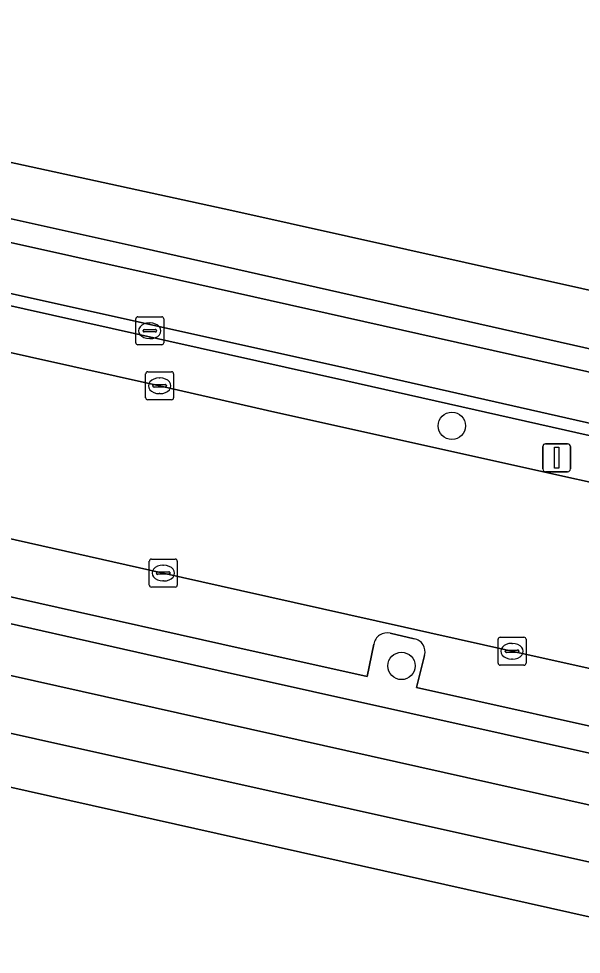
# Model space of a CAD drawing. Extents: x 161771 to 163125, y 382475 to 383179.
# Drawn here: x 162205.46 to 162225.6, y 383043.53 to 383076.99 of the extents above; entities that cross this region are included whole.
import ezdxf

# ---------------------------------------------------------------- set-up
doc = ezdxf.new("R2010")
doc.units = 0
for name, color, linetype in [('IMGEO_Berm_open', 7, 'Continuous'), ('IMGEO_Boom', 7, 'Continuous'), ('IMGEO_Fietspad_gesloten', 7, 'Continuous'), ('IMGEO_Groenvoorziening', 7, 'Continuous'), ('IMGEO_Haag', 7, 'Continuous'), ('IMGEO_Kolk', 7, 'Continuous'), ('IMGEO_Lichtmast', 7, 'Continuous'), ('IMGEO_Pand', 7, 'Continuous'), ('IMGEO_Parkeervlak_open', 7, 'Continuous'), ('IMGEO_Rijbaan_lokaal_gesloten', 7, 'Continuous'), ('IMGEO_Voetpad_open', 7, 'Continuous'), ('IMGEO_Waterloop', 7, 'Continuous')]:
    doc.layers.add(name, color=color, linetype=linetype)

msp = doc.modelspace()

# ---------------------------------------------------------------- linework, layer by layer
at = {"layer": 'IMGEO_Berm_open'}
for points in [[(162243.975, 383058.365), (162242.616, 383058.703), (162242.112, 383058.831), (162242.124, 383058.863), (162239.123, 383059.53), (162217.239, 383064.484), (162195.294, 383069.358)], [(162195.189, 383068.951), (162217.128, 383064.054), (162242.994, 383058.238), (162244.277, 383058.002)]]:
    msp.add_lwpolyline(points, dxfattribs=at)
at = {"layer": 'IMGEO_Boom'}
for centre in [(162220.965, 383062.428), (162219.163, 383053.844)]:
    msp.add_circle(centre, 0.489, dxfattribs=at)
at = {"layer": 'IMGEO_Fietspad_gesloten'}
for points in [[(162243.707, 383060.368), (162241.754, 383060.795), (162210.53, 383067.797), (162194.926, 383071.263), (162193.872, 383071.53)], [(162195.294, 383069.358), (162217.239, 383064.484), (162239.123, 383059.53), (162242.124, 383058.863), (162242.112, 383058.831), (162242.616, 383058.703), (162243.975, 383058.365)], [(162212.596, 383053.683), (162200.835, 383056.323), (162200.828, 383056.444), (162180.126, 383061.066), (162179.884, 383061.009), (162176.068, 383061.87), (162175.95, 383061.897), (162174.746, 383062.157), (162171.1, 383062.96)], [(162170.379, 383061.276), (162174.223, 383060.417), (162179.202, 383059.305), (162239.663, 383045.787), (162240.925, 383045.477)], [(162241.952, 383047.305), (162240.976, 383047.517), (162236.439, 383048.504), (162236.448, 383048.373), (162212.596, 383053.683)]]:
    msp.add_lwpolyline(points, dxfattribs=at)
at = {"layer": 'IMGEO_Groenvoorziening'}
for points in [[(162244.277, 383058.002), (162242.994, 383058.238), (162217.128, 383064.054), (162195.189, 383068.951)], [(162199.522, 383066.303), (162210.506, 383063.862), (162214.628, 383062.922), (162236.33, 383058.099), (162237.487, 383057.812), (162238.689, 383057.548), (162239.137, 383057.449), (162241.065, 383057.014), (162243.404, 383056.499)]]:
    msp.add_lwpolyline(points, dxfattribs=at)
at = {"layer": 'IMGEO_Haag'}
for points in [[(162244.277, 383058.002), (162242.994, 383058.238), (162217.128, 383064.054), (162195.189, 383068.951)], [(162199.522, 383066.303), (162210.506, 383063.862), (162214.628, 383062.922), (162236.33, 383058.099), (162237.487, 383057.812), (162238.689, 383057.548), (162239.137, 383057.449), (162241.065, 383057.014), (162243.404, 383056.499)]]:
    msp.add_lwpolyline(points, dxfattribs=at)
at = {"layer": 'IMGEO_Kolk'}
for p, q in [((162209.651, 383065.404), (162209.651, 383066.256)), ((162209.726, 383066.33), (162210.578, 383066.33)), ((162210.139, 383066.11), (162210.164, 383066.11)), ((162210.652, 383066.256), (162210.652, 383065.404)), ((162209.91, 383065.824), (162209.91, 383065.836)), ((162210.348, 383065.787), (162209.95, 383065.787)), ((162209.953, 383065.873), (162210.351, 383065.873)), ((162210.394, 383065.836), (162210.394, 383065.824)), ((162210.162, 383065.55), (162210.137, 383065.55)), ((162210.578, 383065.33), (162209.726, 383065.33)), ((162210.005, 383063.436), (162210.005, 383064.288)), ((162210.08, 383064.362), (162210.932, 383064.362)), ((162210.493, 383064.142), (162210.518, 383064.142)), ((162211.006, 383064.288), (162211.006, 383063.436)), ((162210.264, 383063.856), (162210.264, 383063.868)), ((162210.702, 383063.819), (162210.304, 383063.819)), ((162210.307, 383063.905), (162210.705, 383063.905)), ((162210.748, 383063.868), (162210.748, 383063.856)), ((162210.516, 383063.582), (162210.491, 383063.582)), ((162210.932, 383063.362), (162210.08, 383063.362)), ((162210.136, 383056.738), (162210.136, 383057.59)), ((162210.211, 383057.664), (162211.063, 383057.664)), ((162210.624, 383057.444), (162210.649, 383057.444)), ((162211.137, 383057.59), (162211.137, 383056.738)), ((162210.395, 383057.158), (162210.395, 383057.17)), ((162210.833, 383057.121), (162210.435, 383057.121)), ((162210.438, 383057.207), (162210.836, 383057.207)), ((162210.879, 383057.17), (162210.879, 383057.158)), ((162210.647, 383056.884), (162210.622, 383056.884)), ((162211.063, 383056.664), (162210.211, 383056.664)), ((162222.617, 383053.946), (162222.617, 383054.798)), ((162222.692, 383054.872), (162223.544, 383054.872)), ((162223.618, 383054.798), (162223.618, 383053.946)), ((162222.876, 383054.366), (162222.876, 383054.378)), ((162222.919, 383054.415), (162223.317, 383054.415)), ((162223.105, 383054.652), (162223.13, 383054.652)), ((162223.36, 383054.378), (162223.36, 383054.366)), ((162223.314, 383054.329), (162222.916, 383054.329)), ((162223.128, 383054.092), (162223.103, 383054.092)), ((162223.544, 383053.872), (162222.692, 383053.872))]:
    msp.add_line(p, q, dxfattribs=at)
for points in [[(162209.651, 383065.404), (162209.651, 383066.256)], [(162209.726, 383066.33), (162210.578, 383066.33)], [(162210.652, 383066.256), (162210.652, 383065.404)], [(162210.578, 383065.33), (162209.726, 383065.33)], [(162210.005, 383063.436), (162210.005, 383064.288)], [(162210.08, 383064.362), (162210.932, 383064.362)], [(162211.006, 383064.288), (162211.006, 383063.436)], [(162210.932, 383063.362), (162210.08, 383063.362)], [(162210.136, 383056.738), (162210.136, 383057.59)], [(162210.211, 383057.664), (162211.063, 383057.664)], [(162211.137, 383057.59), (162211.137, 383056.738)], [(162211.063, 383056.664), (162210.211, 383056.664)], [(162222.617, 383053.946), (162222.617, 383054.798)], [(162222.692, 383054.872), (162223.544, 383054.872)], [(162223.618, 383054.798), (162223.618, 383053.946)], [(162223.544, 383053.872), (162222.692, 383053.872)]]:
    msp.add_lwpolyline(points, dxfattribs=at)
for centre, radius, start, end in [((162209.728, 383066.254), 0.0765, 91.552, 178.448), ((162209.728, 383066.254), 0.0765, 91.552, 178.448), ((162210.576, 383066.254), 0.0765, 1.552, 88.448), ((162210.576, 383066.254), 0.0765, 1.552, 88.448), ((162209.95, 383065.833), 0.0403, 85.8775, 175.7526), ((162209.947, 383065.823), 0.0366, 178.938, 274.7102), ((162210.351, 383065.83), 0.043, 264.8664, 352.4533), ((162210.355, 383065.835), 0.0386, 1.7309, 96.639), ((162209.728, 383065.406), 0.0765, 181.552, 268.448), ((162209.728, 383065.406), 0.0765, 181.552, 268.448), ((162210.576, 383065.406), 0.0765, 271.552, 358.448), ((162210.576, 383065.406), 0.0765, 271.552, 358.448), ((162210.082, 383064.286), 0.0765, 91.552, 178.448), ((162210.082, 383064.286), 0.0765, 91.552, 178.448), ((162210.93, 383064.286), 0.0765, 1.552, 88.448), ((162210.93, 383064.286), 0.0765, 1.552, 88.448), ((162210.304, 383063.865), 0.0403, 85.8775, 175.7526), ((162210.301, 383063.855), 0.0366, 178.938, 274.7102), ((162210.705, 383063.862), 0.043, 264.8664, 352.4533), ((162210.709, 383063.867), 0.0386, 1.7309, 96.639), ((162210.082, 383063.438), 0.0765, 181.552, 268.448), ((162210.082, 383063.438), 0.0765, 181.552, 268.448), ((162210.93, 383063.438), 0.0765, 271.552, 358.448), ((162210.93, 383063.438), 0.0765, 271.552, 358.448), ((162210.213, 383057.588), 0.0765, 91.552, 178.448), ((162210.213, 383057.588), 0.0765, 91.552, 178.448), ((162211.061, 383057.588), 0.0765, 1.552, 88.448), ((162211.061, 383057.588), 0.0765, 1.552, 88.448), ((162210.435, 383057.167), 0.0403, 85.8775, 175.7526), ((162210.432, 383057.157), 0.0366, 178.938, 274.7102), ((162210.836, 383057.164), 0.043, 264.8664, 352.4533), ((162210.84, 383057.169), 0.0386, 1.7309, 96.639), ((162210.213, 383056.74), 0.0765, 181.552, 268.448), ((162210.213, 383056.74), 0.0765, 181.552, 268.448), ((162211.061, 383056.74), 0.0765, 271.552, 358.448), ((162211.061, 383056.74), 0.0765, 271.552, 358.448), ((162222.694, 383054.796), 0.0765, 91.552, 178.448), ((162222.694, 383054.796), 0.0765, 91.552, 178.448), ((162223.542, 383054.796), 0.0765, 1.552, 88.448), ((162223.542, 383054.796), 0.0765, 1.552, 88.448), ((162222.916, 383054.375), 0.0403, 85.8775, 175.7526), ((162222.913, 383054.365), 0.0366, 178.938, 274.7102), ((162223.317, 383054.372), 0.043, 264.8664, 352.4533), ((162223.321, 383054.377), 0.0386, 1.7309, 96.639), ((162222.694, 383053.948), 0.0765, 181.552, 268.448), ((162222.694, 383053.948), 0.0765, 181.552, 268.448), ((162223.542, 383053.948), 0.0765, 271.552, 358.448), ((162223.542, 383053.948), 0.0765, 271.552, 358.448)]:
    msp.add_arc(centre, radius, start, end, dxfattribs=at)
for centre, major_axis, ratio, start_param, end_param in [((162210.138, 383065.83), (-0.387, 0.002), 0.722429, 4.712389, 7.853982), ((162210.163, 383065.83), (-0.39, 0.002), 0.717154, 1.570796, 4.712389), ((162210.492, 383063.862), (-0.387, 0.002), 0.722429, 4.712389, 7.853982), ((162210.517, 383063.862), (-0.39, 0.002), 0.717154, 1.570796, 4.712389), ((162210.623, 383057.164), (-0.387, 0.002), 0.722429, 4.712389, 7.853982), ((162210.648, 383057.164), (-0.39, 0.002), 0.717154, 1.570796, 4.712389), ((162223.104, 383054.372), (-0.387, 0.002), 0.722429, 4.712389, 7.853982), ((162223.129, 383054.372), (-0.39, 0.002), 0.717154, 1.570796, 4.712389)]:
    msp.add_ellipse(centre, major_axis=major_axis, ratio=ratio, start_param=start_param, end_param=end_param, dxfattribs=at)
at = {"layer": 'IMGEO_Lichtmast'}
for p, q in [((162224.317, 383061.788), (162225.107, 383061.788)), ((162225.107, 383061.788), (162224.317, 383061.788)), ((162224.217, 383060.888), (162224.217, 383061.688)), ((162224.217, 383061.688), (162224.217, 383060.888)), ((162225.207, 383061.688), (162225.207, 383060.888)), ((162225.207, 383060.888), (162225.207, 383061.688)), ((162225.107, 383060.788), (162224.317, 383060.788)), ((162224.317, 383060.788), (162225.107, 383060.788))]:
    msp.add_line(p, q, dxfattribs=at)
msp.add_lwpolyline([(162224.637, 383061.663), (162224.787, 383061.663), (162224.787, 383060.913), (162224.637, 383060.913), (162224.637, 383061.663)], dxfattribs=at)
for centre, start, end in [((162224.317, 383061.688), 90, 180), ((162224.317, 383061.688), 90, 180), ((162225.107, 383061.688), 0, 90), ((162225.107, 383061.688), 360, 90), ((162224.317, 383060.888), 180, 270), ((162224.317, 383060.888), 180, 270), ((162225.107, 383060.888), 270, 0), ((162225.107, 383060.888), 270, 0)]:
    msp.add_arc(centre, 0.1, start, end, dxfattribs=at)
at = {"layer": 'IMGEO_Pand'}
msp.add_lwpolyline([(162254.878, 382995.644), (162252.111, 383000), (162236.485, 383024.601), (162239.092, 383026.259), (162237.993, 383027.987), (162238.997, 383028.624), (162238.726, 383029.045), (162237.732, 383028.397), (162234.18, 383033.937), (162234.544, 383035.577), (162235.21, 383038.577), (162236.101, 383042.589), (162228.166, 383044.363), (162177.562, 383055.68), (162177.897, 383057.502), (162173.016, 383053.686), (162171.735, 383052.687), (162148.955, 383034.805)], dxfattribs=at)
at = {"layer": 'IMGEO_Parkeervlak_open'}
for points in [[(162210.633, 383057.165), (162198.334, 383059.923)], [(162201.001, 383057.247), (162212.727, 383054.628), (162217.931, 383053.469), (162218.165, 383054.625)], [(162240.071, 383050.599), (162239.727, 383050.676), (162223.114, 383054.374), (162213.395, 383056.54), (162210.633, 383057.165)], [(162218.757, 383055.015), (162219.61, 383054.812)], [(162219.983, 383054.224), (162219.703, 383053.073), (162236.611, 383049.309)]]:
    msp.add_lwpolyline(points, dxfattribs=at)
for centre, radius, start, end in [((162218.651, 383054.532), 0.495, 77.6403, 169.1121), ((162219.549, 383054.361), 0.455, 342.52, 82.2583)]:
    msp.add_arc(centre, radius, start, end, dxfattribs=at)
at = {"layer": 'IMGEO_Rijbaan_lokaal_gesloten'}
msp.add_lwpolyline([(162174.97, 383064.234), (162176.937, 383063.896), (162180.732, 383063.217), (162184.012, 383062.631), (162185.456, 383062.396), (162186.972, 383062.124), (162189.574, 383061.583), (162193.841, 383060.81), (162198.334, 383059.923), (162210.633, 383057.165), (162213.395, 383056.54), (162223.114, 383054.374), (162239.727, 383050.676), (162241.065, 383057.014), (162239.137, 383057.449), (162238.689, 383057.548), (162237.487, 383057.812), (162236.33, 383058.099), (162214.628, 383062.922), (162210.506, 383063.862), (162199.522, 383066.303)], dxfattribs=at)
at = {"layer": 'IMGEO_Voetpad_open'}
for points in [[(162193.872, 383071.53), (162194.009, 383072.316), (162209.919, 383068.785), (162249.341, 383059.904), (162249.267, 383059.561), (162249.56, 383059.535), (162250.097, 383061.898), (162242.428, 383063.603), (162213.083, 383070.131), (162190.434, 383075.053)], [(162209.919, 383068.785), (162194.009, 383072.316), (162193.872, 383071.53), (162194.926, 383071.263), (162210.53, 383067.797), (162241.754, 383060.795), (162243.707, 383060.368)], [(162248.669, 383059.615), (162249.267, 383059.561), (162249.341, 383059.904), (162209.919, 383068.785)], [(162165.507, 383060.724), (162164.975, 383060.328), (162169.762, 383059.258), (162173.691, 383058.41), (162177.897, 383057.502), (162228.586, 383046.238), (162238.25, 383044.089), (162242.054, 383043.244), (162243.022, 383043.077), (162242.707, 383043.825)], [(162240.925, 383045.477), (162239.663, 383045.787), (162179.202, 383059.305), (162174.223, 383060.417)], [(162218.165, 383054.625), (162217.931, 383053.469), (162212.727, 383054.628), (162201.001, 383057.247), (162200.828, 383056.444), (162200.835, 383056.323), (162212.596, 383053.683), (162236.448, 383048.373), (162236.439, 383048.504), (162236.611, 383049.309), (162219.703, 383053.073), (162219.983, 383054.224)], [(162219.61, 383054.812), (162218.757, 383055.015)]]:
    msp.add_lwpolyline(points, dxfattribs=at)
msp.add_lwpolyline([(162177.897, 383057.502), (162177.562, 383055.68), (162228.166, 383044.363), (162236.101, 383042.589), (162237.83, 383042.213), (162237.78, 383042.005), (162236.984, 383042.163), (162236.591, 383040.341), (162237.378, 383040.163), (162237.314, 383040.008), (162241.63, 383038.949), (162242.642, 383038.727), (162242.054, 383043.244), (162238.25, 383044.089), (162228.586, 383046.238)], close=True, dxfattribs=at)
for centre, radius, start, end in [((162218.651, 383054.532), 0.495, 77.6403, 169.1121), ((162219.549, 383054.361), 0.455, 342.52, 82.2583)]:
    msp.add_arc(centre, radius, start, end, dxfattribs=at)
at = {"layer": 'IMGEO_Waterloop'}
msp.add_lwpolyline([(162164.628, 383088.815), (162167.283, 383088.235), (162173.257, 383086.93), (162176.183, 383086.29), (162177.218, 383086.064), (162180.136, 383085.426), (162180.434, 383085.375), (162180.374, 383084.982), (162180.177, 383083.93), (162179.517, 383080.402), (162186.526, 383078.884), (162190.434, 383075.053), (162213.083, 383070.131), (162242.428, 383063.603), (162250.097, 383061.898), (162272.461, 383056.925), (162316.154, 383047.05), (162330.921, 383043.712), (162413.931, 383025.005)], dxfattribs=at)

doc.saveas('drawing.dxf')
